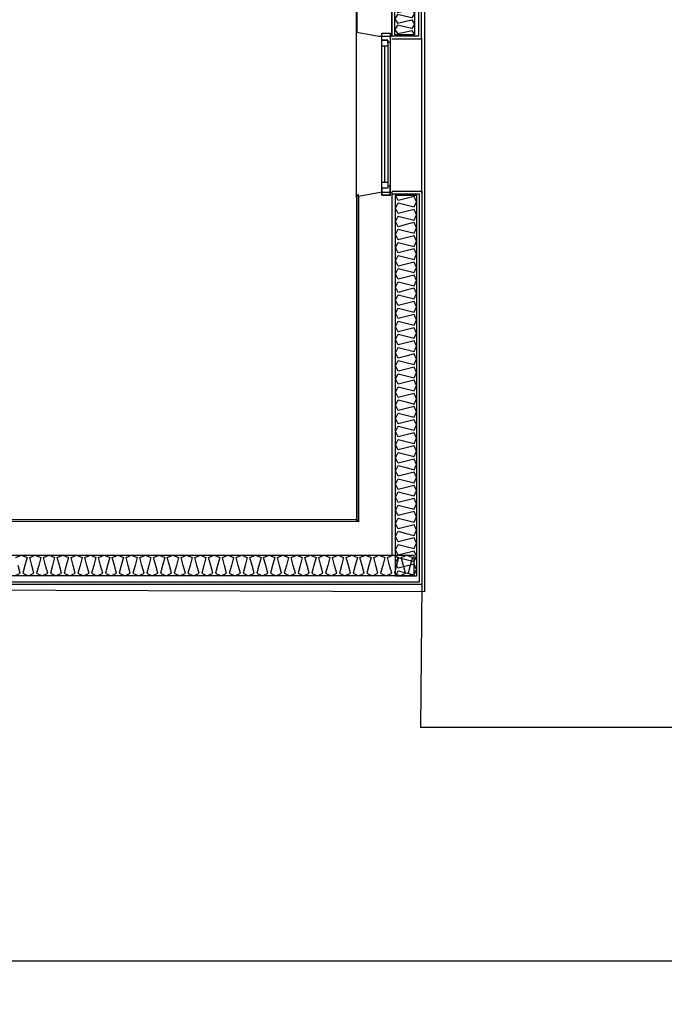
# Model space of a CAD drawing. Header units: millimetres. Extents: x -15 to 127, y -65 to 67.
# Tile 353 of 476: x 112.326 to 112.708, y 27.114 to 27.697. Entities that reach past the tile are written whole.
import ezdxf

# ---------------------------------------------------------------- set-up
doc = ezdxf.new("R2010")
doc.units = ezdxf.units.MM
doc.header["$MEASUREMENT"] = 0
doc.layers.add('Calque 5', color=7, linetype='Continuous')
doc.styles.get("Standard").update_dxf_attribs({"font": 'BKANT.TTF'})

# ---------------------------------------------------------------- blocks, each defined once
blk = doc.blocks.new('PD_30806')
at = {"layer": 'Calque 5', "color": 0}
for p, q in [((45.02569, -39.20779), (45.00819, -39.20779)), ((45.02569, -39.24079), (45.02569, -39.20882)), ((45.00819, -39.24079), (45.02569, -39.24079))]:
    blk.add_line(p, q, dxfattribs=at)
blk = doc.blocks.new('PD_30807')
at = {"layer": 'Calque 5', "color": 0}
for points in [[(45.02155, -39.21017), (45.02155, -39.23841), (45.01005, -39.23841), (45.01005, -39.21017), (45.02155, -39.21017)], [(45.01005, -39.21017), (45.01149, -39.2127), (45.0158, -39.21174), (45.02011, -39.21077), (45.02155, -39.21331), (45.02011, -39.21584), (45.0158, -39.21488), (45.01149, -39.21391), (45.01005, -39.21645), (45.01149, -39.21898), (45.0158, -39.21801), (45.02011, -39.21705), (45.02155, -39.21958), (45.02011, -39.22212), (45.0158, -39.22115), (45.01149, -39.22019), (45.01005, -39.22272), (45.01149, -39.22526), (45.0158, -39.22429), (45.02011, -39.22333), (45.02155, -39.22586), (45.02011, -39.22839), (45.0158, -39.22743), (45.01149, -39.22646), (45.01005, -39.229), (45.01149, -39.23153), (45.0158, -39.23057), (45.02011, -39.2296), (45.02155, -39.23214), (45.02011, -39.23467), (45.0158, -39.2337), (45.01149, -39.23274), (45.01005, -39.23527), (45.01149, -39.23781), (45.0158, -39.23684), (45.02011, -39.23588), (45.02155, -39.23841)]]:
    blk.add_lwpolyline(points, dxfattribs=at)
blk = doc.blocks.new('PD_32152')
at = {"layer": 'Calque 5', "color": 0}
for p, q in [((45.02569, -39.20779), (45.00819, -39.20779)), ((45.02569, -39.24079), (45.02569, -39.20882)), ((45.00819, -39.24079), (45.02569, -39.24079))]:
    blk.add_line(p, q, dxfattribs=at)
blk = doc.blocks.new('PD_32153')
at = {"layer": 'Calque 5', "color": 0}
for points in [[(45.02155, -39.21017), (45.02155, -39.23841), (45.01005, -39.23841), (45.01005, -39.21017), (45.02155, -39.21017)], [(45.01005, -39.21017), (45.01149, -39.2127), (45.0158, -39.21174), (45.02011, -39.21077), (45.02155, -39.21331), (45.02011, -39.21584), (45.0158, -39.21488), (45.01149, -39.21391), (45.01005, -39.21645), (45.01149, -39.21898), (45.0158, -39.21801), (45.02011, -39.21705), (45.02155, -39.21958), (45.02011, -39.22212), (45.0158, -39.22115), (45.01149, -39.22019), (45.01005, -39.22272), (45.01149, -39.22526), (45.0158, -39.22429), (45.02011, -39.22333), (45.02155, -39.22586), (45.02011, -39.22839), (45.0158, -39.22743), (45.01149, -39.22646), (45.01005, -39.229), (45.01149, -39.23153), (45.0158, -39.23057), (45.02011, -39.2296), (45.02155, -39.23214), (45.02011, -39.23467), (45.0158, -39.2337), (45.01149, -39.23274), (45.01005, -39.23527), (45.01149, -39.23781), (45.0158, -39.23684), (45.02011, -39.23588), (45.02155, -39.23841)]]:
    blk.add_lwpolyline(points, dxfattribs=at)

msp = doc.modelspace()

# ---------------------------------------------------------------- linework, layer by layer
at = {"layer": 'Calque 5', "color": 0}
for p, q in [((112.52556, 27.5921), (112.52556, 27.80776)), ((112.52556, 27.5921), (112.52556, 27.80776)), ((112.56415, 27.68621), (112.56415, 27.59436)), ((112.56415, 27.68621), (112.56415, 27.59436)), ((112.54241, 27.60093), (112.54241, 27.68154)), ((112.54241, 27.60093), (112.54241, 27.68154)), ((112.54424, 27.68154), (112.54424, 27.60093)), ((112.54424, 27.68154), (112.54424, 27.60093)), ((112.54678, 27.59556), (112.56428, 27.59556)), ((112.54678, 27.59556), (112.56428, 27.59556)), ((112.56428, 27.59556), (112.56428, 27.36237)), ((112.56428, 27.59556), (112.56428, 27.36237)), ((112.56428, 27.36237), (111.96618, 27.36237)), ((112.56428, 27.36237), (111.96618, 27.36237)), ((112.56428, 27.36237), (112.56348, 27.27772)), ((112.56428, 27.36237), (112.56348, 27.27772)), ((113.04993, 27.27772), (112.56348, 27.27772)), ((113.04993, 27.27772), (112.56348, 27.27772)), ((113.07249, 27.13924), (111.81172, 27.13924)), ((113.07249, 27.13924), (111.81172, 27.13924))]:
    msp.add_line(p, q, dxfattribs=at)
for points in [[(112.56584, 29.1921), (112.56584, 27.35807), (111.14638, 27.36332), (111.14638, 27.7359), (111.20672, 27.73065), (111.2041, 29.1921), (112.56584, 29.1921)], [(112.56584, 29.1921), (112.56584, 27.35807), (111.14638, 27.36332), (111.14638, 27.7359), (111.20672, 27.73065), (111.2041, 29.1921), (112.56584, 29.1921)], [(112.54675, 27.71758), (112.53896, 27.71758), (112.52575, 27.71537), (112.52575, 27.6898), (112.53896, 27.68758), (112.54675, 27.68758), (112.54675, 27.71758)], [(112.54675, 27.71758), (112.53896, 27.71758), (112.52575, 27.71537), (112.52575, 27.6898), (112.53896, 27.68758), (112.54675, 27.68758), (112.54675, 27.71758)], [(112.56235, 27.6875), (112.54655, 27.6875), (112.54655, 27.7175), (112.56235, 27.7175), (112.56235, 27.6875)], [(112.56235, 27.6875), (112.54655, 27.6875), (112.54655, 27.7175), (112.56235, 27.7175), (112.56235, 27.6875)], [(112.54561, 27.68923), (112.54561, 27.59323), (112.54058, 27.59323), (112.54058, 27.68923), (112.54561, 27.68923)], [(112.54058, 27.68923), (112.54561, 27.68923), (112.54561, 27.6838), (112.54424, 27.6838), (112.54424, 27.68516), (112.54058, 27.68516), (112.54058, 27.68923)], [(112.54561, 27.68923), (112.54561, 27.59323), (112.54058, 27.59323), (112.54058, 27.68923), (112.54561, 27.68923)], [(112.54058, 27.68923), (112.54561, 27.68923), (112.54561, 27.6838), (112.54424, 27.6838), (112.54424, 27.68516), (112.54058, 27.68516), (112.54058, 27.68923)], [(112.54424, 27.68516), (112.54424, 27.68154), (112.54058, 27.68154), (112.54058, 27.68516), (112.54424, 27.68516)], [(112.54424, 27.68516), (112.54424, 27.68154), (112.54058, 27.68154), (112.54058, 27.68516), (112.54424, 27.68516)], [(112.54424, 27.60093), (112.54424, 27.59731), (112.54058, 27.59731), (112.54058, 27.60093), (112.54424, 27.60093)], [(112.54424, 27.60093), (112.54424, 27.59731), (112.54058, 27.59731), (112.54058, 27.60093), (112.54424, 27.60093)], [(112.54058, 27.59323), (112.54561, 27.59323), (112.54561, 27.59867), (112.54424, 27.59867), (112.54424, 27.59731), (112.54058, 27.59731), (112.54058, 27.59323)], [(112.54058, 27.59323), (112.54561, 27.59323), (112.54561, 27.59867), (112.54424, 27.59867), (112.54424, 27.59731), (112.54058, 27.59731), (112.54058, 27.59323)], [(112.53964, 27.59488), (112.52686, 27.5924), (112.52686, 27.3998), (112.52686, 27.39976), (111.96711, 27.39976), (111.96711, 27.37979), (112.54686, 27.37979), (112.54686, 27.59488), (112.53964, 27.59488)], [(112.53964, 27.59488), (112.52686, 27.5924), (112.52686, 27.3998), (112.52686, 27.39976), (111.96711, 27.39976), (111.96711, 27.37979), (112.54686, 27.37979), (112.54686, 27.59488), (112.53964, 27.59488)], [(112.54678, 27.37987), (112.54678, 27.59406), (112.56278, 27.59406), (112.56278, 27.36387), (111.96768, 27.36387), (111.96768, 27.37987), (112.54678, 27.37987)], [(112.54678, 27.37987), (112.54678, 27.59406), (112.56278, 27.59406), (112.56278, 27.36387), (111.96768, 27.36387), (111.96768, 27.37987), (112.54678, 27.37987)], [(112.52686, 27.3998), (112.52686, 27.59353), (112.52556, 27.59287), (112.52556, 27.40047), (112.52686, 27.3998)], [(112.52686, 27.3998), (112.52686, 27.59353), (112.52556, 27.59287), (112.52556, 27.40047), (112.52686, 27.3998)], [(112.54883, 27.36746), (112.54883, 27.59327), (112.56128, 27.59327), (112.56128, 27.36746), (112.54883, 27.36746)], [(112.54883, 27.36746), (112.55038, 27.3706), (112.55505, 27.3694), (112.55972, 27.36821), (112.56128, 27.37135), (112.55972, 27.37449), (112.55505, 27.3733), (112.55038, 27.3721), (112.54883, 27.37524), (112.55038, 27.37839), (112.55505, 27.37719), (112.55972, 27.376), (112.56128, 27.37914), (112.55972, 27.38228), (112.55505, 27.38108), (112.55038, 27.37989), (112.54883, 27.38303), (112.55038, 27.38617), (112.55505, 27.38498), (112.55972, 27.38378), (112.56128, 27.38692), (112.55972, 27.39007), (112.55505, 27.38887), (112.55038, 27.38768), (112.54883, 27.39082), (112.55038, 27.39396), (112.55505, 27.39276), (112.55972, 27.39157), (112.56128, 27.39471), (112.55972, 27.39785), (112.55505, 27.39666), (112.55038, 27.39546), (112.54883, 27.3986), (112.55038, 27.40175), (112.55505, 27.40055), (112.55972, 27.39936), (112.56128, 27.4025), (112.55972, 27.40564), (112.55505, 27.40444), (112.55038, 27.40325), (112.54883, 27.40639), (112.55038, 27.40953), (112.55505, 27.40834), (112.55972, 27.40714), (112.56128, 27.41028), (112.55972, 27.41343), (112.55505, 27.41223), (112.55038, 27.41104), (112.54883, 27.41418), (112.55038, 27.41732), (112.55505, 27.41612), (112.55972, 27.41493), (112.56128, 27.41807), (112.55972, 27.42121), (112.55505, 27.42002), (112.55038, 27.41882), (112.54883, 27.42196), (112.55038, 27.42511), (112.55505, 27.42391), (112.55972, 27.42272), (112.56128, 27.42586), (112.55972, 27.429), (112.55505, 27.4278), (112.55038, 27.42661), (112.54883, 27.42975), (112.55038, 27.43289), (112.55505, 27.4317), (112.55972, 27.4305), (112.56128, 27.43364), (112.55972, 27.43679), (112.55505, 27.43559), (112.55038, 27.4344), (112.54883, 27.43754), (112.55038, 27.44068), (112.55505, 27.43948), (112.55972, 27.43829), (112.56128, 27.44143), (112.55972, 27.44457), (112.55505, 27.44338), (112.55038, 27.44218), (112.54883, 27.44532), (112.55038, 27.44847), (112.55505, 27.44727), (112.55972, 27.44608), (112.56128, 27.44922), (112.55972, 27.45236), (112.55505, 27.45116), (112.55038, 27.44997), (112.54883, 27.45311), (112.55038, 27.45625), (112.55505, 27.45506), (112.55972, 27.45386), (112.56128, 27.457), (112.55972, 27.46015), (112.55505, 27.45895), (112.55038, 27.45775), (112.54883, 27.4609), (112.55038, 27.46404), (112.55505, 27.46284), (112.55972, 27.46165), (112.56128, 27.46479), (112.55972, 27.46793), (112.55505, 27.46674), (112.55038, 27.46554), (112.54883, 27.46868), (112.55038, 27.47183), (112.55505, 27.47063), (112.55972, 27.46943), (112.56128, 27.47258), (112.55972, 27.47572), (112.55505, 27.47452), (112.55038, 27.47333), (112.54883, 27.47647), (112.55038, 27.47961), (112.55505, 27.47842), (112.55972, 27.47722), (112.56128, 27.48036), (112.55972, 27.48351), (112.55505, 27.48231), (112.55038, 27.48111), (112.54883, 27.48426), (112.55038, 27.4874), (112.55505, 27.4862), (112.55972, 27.48501), (112.56128, 27.48815), (112.55972, 27.49129), (112.55505, 27.4901), (112.55038, 27.4889), (112.54883, 27.49204), (112.55038, 27.49518), (112.55505, 27.49399), (112.55972, 27.49279), (112.56128, 27.49594), (112.55972, 27.49908), (112.55505, 27.49788), (112.55038, 27.49669), (112.54883, 27.49983), (112.55038, 27.50297), (112.55505, 27.50178), (112.55972, 27.50058), (112.56128, 27.50372), (112.55972, 27.50686), (112.55505, 27.50567), (112.55038, 27.50447), (112.54883, 27.50762), (112.55038, 27.51076), (112.55505, 27.50956), (112.55972, 27.50837), (112.56128, 27.51151), (112.55972, 27.51465), (112.55505, 27.51346), (112.55038, 27.51226), (112.54883, 27.5154), (112.55038, 27.51854), (112.55505, 27.51735), (112.55972, 27.51615), (112.56128, 27.5193), (112.55972, 27.52244), (112.55505, 27.52124), (112.55038, 27.52005), (112.54883, 27.52319), (112.55038, 27.52633), (112.55505, 27.52514), (112.55972, 27.52394), (112.56128, 27.52708), (112.55972, 27.53022), (112.55505, 27.52903), (112.55038, 27.52783), (112.54883, 27.53098), (112.55038, 27.53412), (112.55505, 27.53292), (112.55972, 27.53173), (112.56128, 27.53487), (112.55972, 27.53801), (112.55505, 27.53682), (112.55038, 27.53562), (112.54883, 27.53876), (112.55038, 27.5419), (112.55505, 27.54071), (112.55972, 27.53951), (112.56128, 27.54266), (112.55972, 27.5458), (112.55505, 27.5446), (112.55038, 27.54341), (112.54883, 27.54655), (112.55038, 27.54969), (112.55505, 27.5485), (112.55972, 27.5473), (112.56128, 27.55044), (112.55972, 27.55358), (112.55505, 27.55239), (112.55038, 27.55119), (112.54883, 27.55434), (112.55038, 27.55748), (112.55505, 27.55628), (112.55972, 27.55509), (112.56128, 27.55823), (112.55972, 27.56137), (112.55505, 27.56018), (112.55038, 27.55898), (112.54883, 27.56212), (112.55038, 27.56526), (112.55505, 27.56407), (112.55972, 27.56287), (112.56128, 27.56602), (112.55972, 27.56916), (112.55505, 27.56796), (112.55038, 27.56677), (112.54883, 27.56991), (112.55038, 27.57305), (112.55505, 27.57186), (112.55972, 27.57066), (112.56128, 27.5738), (112.55972, 27.57694), (112.55505, 27.57575), (112.55038, 27.57455), (112.54883, 27.5777), (112.55038, 27.58084), (112.55505, 27.57964), (112.55972, 27.57845), (112.56128, 27.58159), (112.55972, 27.58473), (112.55505, 27.58353), (112.55038, 27.58234), (112.54883, 27.58548), (112.55038, 27.58862), (112.55505, 27.58743), (112.55972, 27.58623), (112.56128, 27.58937), (112.55972, 27.59252), (112.55505, 27.59132), (112.55038, 27.59013), (112.54883, 27.59327)], [(112.54883, 27.36746), (112.54883, 27.59327), (112.56128, 27.59327), (112.56128, 27.36746), (112.54883, 27.36746)], [(112.54883, 27.36746), (112.55038, 27.3706), (112.55505, 27.3694), (112.55972, 27.36821), (112.56128, 27.37135), (112.55972, 27.37449), (112.55505, 27.3733), (112.55038, 27.3721), (112.54883, 27.37524), (112.55038, 27.37839), (112.55505, 27.37719), (112.55972, 27.376), (112.56128, 27.37914), (112.55972, 27.38228), (112.55505, 27.38108), (112.55038, 27.37989), (112.54883, 27.38303), (112.55038, 27.38617), (112.55505, 27.38498), (112.55972, 27.38378), (112.56128, 27.38692), (112.55972, 27.39007), (112.55505, 27.38887), (112.55038, 27.38768), (112.54883, 27.39082), (112.55038, 27.39396), (112.55505, 27.39276), (112.55972, 27.39157), (112.56128, 27.39471), (112.55972, 27.39785), (112.55505, 27.39666), (112.55038, 27.39546), (112.54883, 27.3986), (112.55038, 27.40175), (112.55505, 27.40055), (112.55972, 27.39936), (112.56128, 27.4025), (112.55972, 27.40564), (112.55505, 27.40444), (112.55038, 27.40325), (112.54883, 27.40639), (112.55038, 27.40953), (112.55505, 27.40834), (112.55972, 27.40714), (112.56128, 27.41028), (112.55972, 27.41343), (112.55505, 27.41223), (112.55038, 27.41104), (112.54883, 27.41418), (112.55038, 27.41732), (112.55505, 27.41612), (112.55972, 27.41493), (112.56128, 27.41807), (112.55972, 27.42121), (112.55505, 27.42002), (112.55038, 27.41882), (112.54883, 27.42196), (112.55038, 27.42511), (112.55505, 27.42391), (112.55972, 27.42272), (112.56128, 27.42586), (112.55972, 27.429), (112.55505, 27.4278), (112.55038, 27.42661), (112.54883, 27.42975), (112.55038, 27.43289), (112.55505, 27.4317), (112.55972, 27.4305), (112.56128, 27.43364), (112.55972, 27.43679), (112.55505, 27.43559), (112.55038, 27.4344), (112.54883, 27.43754), (112.55038, 27.44068), (112.55505, 27.43948), (112.55972, 27.43829), (112.56128, 27.44143), (112.55972, 27.44457), (112.55505, 27.44338), (112.55038, 27.44218), (112.54883, 27.44532), (112.55038, 27.44847), (112.55505, 27.44727), (112.55972, 27.44608), (112.56128, 27.44922), (112.55972, 27.45236), (112.55505, 27.45116), (112.55038, 27.44997), (112.54883, 27.45311), (112.55038, 27.45625), (112.55505, 27.45506), (112.55972, 27.45386), (112.56128, 27.457), (112.55972, 27.46015), (112.55505, 27.45895), (112.55038, 27.45775), (112.54883, 27.4609), (112.55038, 27.46404), (112.55505, 27.46284), (112.55972, 27.46165), (112.56128, 27.46479), (112.55972, 27.46793), (112.55505, 27.46674), (112.55038, 27.46554), (112.54883, 27.46868), (112.55038, 27.47183), (112.55505, 27.47063), (112.55972, 27.46943), (112.56128, 27.47258), (112.55972, 27.47572), (112.55505, 27.47452), (112.55038, 27.47333), (112.54883, 27.47647), (112.55038, 27.47961), (112.55505, 27.47842), (112.55972, 27.47722), (112.56128, 27.48036), (112.55972, 27.48351), (112.55505, 27.48231), (112.55038, 27.48111), (112.54883, 27.48426), (112.55038, 27.4874), (112.55505, 27.4862), (112.55972, 27.48501), (112.56128, 27.48815), (112.55972, 27.49129), (112.55505, 27.4901), (112.55038, 27.4889), (112.54883, 27.49204), (112.55038, 27.49518), (112.55505, 27.49399), (112.55972, 27.49279), (112.56128, 27.49594), (112.55972, 27.49908), (112.55505, 27.49788), (112.55038, 27.49669), (112.54883, 27.49983), (112.55038, 27.50297), (112.55505, 27.50178), (112.55972, 27.50058), (112.56128, 27.50372), (112.55972, 27.50686), (112.55505, 27.50567), (112.55038, 27.50447), (112.54883, 27.50762), (112.55038, 27.51076), (112.55505, 27.50956), (112.55972, 27.50837), (112.56128, 27.51151), (112.55972, 27.51465), (112.55505, 27.51346), (112.55038, 27.51226), (112.54883, 27.5154), (112.55038, 27.51854), (112.55505, 27.51735), (112.55972, 27.51615), (112.56128, 27.5193), (112.55972, 27.52244), (112.55505, 27.52124), (112.55038, 27.52005), (112.54883, 27.52319), (112.55038, 27.52633), (112.55505, 27.52514), (112.55972, 27.52394), (112.56128, 27.52708), (112.55972, 27.53022), (112.55505, 27.52903), (112.55038, 27.52783), (112.54883, 27.53098), (112.55038, 27.53412), (112.55505, 27.53292), (112.55972, 27.53173), (112.56128, 27.53487), (112.55972, 27.53801), (112.55505, 27.53682), (112.55038, 27.53562), (112.54883, 27.53876), (112.55038, 27.5419), (112.55505, 27.54071), (112.55972, 27.53951), (112.56128, 27.54266), (112.55972, 27.5458), (112.55505, 27.5446), (112.55038, 27.54341), (112.54883, 27.54655), (112.55038, 27.54969), (112.55505, 27.5485), (112.55972, 27.5473), (112.56128, 27.55044), (112.55972, 27.55358), (112.55505, 27.55239), (112.55038, 27.55119), (112.54883, 27.55434), (112.55038, 27.55748), (112.55505, 27.55628), (112.55972, 27.55509), (112.56128, 27.55823), (112.55972, 27.56137), (112.55505, 27.56018), (112.55038, 27.55898), (112.54883, 27.56212), (112.55038, 27.56526), (112.55505, 27.56407), (112.55972, 27.56287), (112.56128, 27.56602), (112.55972, 27.56916), (112.55505, 27.56796), (112.55038, 27.56677), (112.54883, 27.56991), (112.55038, 27.57305), (112.55505, 27.57186), (112.55972, 27.57066), (112.56128, 27.5738), (112.55972, 27.57694), (112.55505, 27.57575), (112.55038, 27.57455), (112.54883, 27.5777), (112.55038, 27.58084), (112.55505, 27.57964), (112.55972, 27.57845), (112.56128, 27.58159), (112.55972, 27.58473), (112.55505, 27.58353), (112.55038, 27.58234), (112.54883, 27.58548), (112.55038, 27.58862), (112.55505, 27.58743), (112.55972, 27.58623), (112.56128, 27.58937), (112.55972, 27.59252), (112.55505, 27.59132), (112.55038, 27.59013), (112.54883, 27.59327)], [(112.52717, 27.39979), (111.96705, 27.39976), (111.96889, 27.40106), (112.52534, 27.40109), (112.52717, 27.39979)], [(112.52717, 27.39979), (111.96705, 27.39976), (111.96889, 27.40106), (112.52534, 27.40109), (112.52717, 27.39979)], [(111.96852, 27.37989), (112.55953, 27.37989), (112.55953, 27.36761), (111.96852, 27.36761), (111.96852, 27.37989)], [(111.96852, 27.37989), (112.55953, 27.37989), (112.55953, 27.36761), (111.96852, 27.36761), (111.96852, 27.37989)], [(112.3239, 27.37836), (112.3272, 27.37989), (112.33049, 27.37836), (112.32924, 27.37375), (112.32798, 27.36915), (112.33128, 27.36761), (112.33457, 27.36915), (112.33331, 27.37375), (112.33206, 27.37836), (112.33535, 27.37989), (112.33865, 27.37836), (112.33739, 27.37375), (112.33613, 27.36915), (112.33943, 27.36761), (112.34272, 27.36915), (112.34147, 27.37375), (112.34021, 27.37836), (112.3435, 27.37989), (112.3468, 27.37836), (112.34554, 27.37375), (112.34428, 27.36915), (112.34758, 27.36761), (112.35087, 27.36915), (112.34962, 27.37375), (112.34836, 27.37836), (112.35165, 27.37989), (112.35495, 27.37836), (112.35369, 27.37375), (112.35244, 27.36915), (112.35573, 27.36761), (112.35903, 27.36915), (112.35777, 27.37375), (112.35651, 27.37836), (112.35981, 27.37989), (112.3631, 27.37836), (112.36184, 27.37375), (112.36059, 27.36915), (112.36388, 27.36761), (112.36718, 27.36915), (112.36592, 27.37375), (112.36466, 27.37836), (112.36796, 27.37989), (112.37125, 27.37836), (112.37, 27.37375), (112.36874, 27.36915), (112.37203, 27.36761), (112.37533, 27.36915), (112.37407, 27.37375), (112.37282, 27.37836), (112.37611, 27.37989), (112.37941, 27.37836), (112.37815, 27.37375), (112.37689, 27.36915), (112.38019, 27.36761), (112.38348, 27.36915), (112.38222, 27.37375), (112.38097, 27.37836), (112.38426, 27.37989), (112.38756, 27.37836), (112.3863, 27.37375), (112.38504, 27.36915), (112.38834, 27.36761), (112.39163, 27.36915), (112.39038, 27.37375), (112.38912, 27.37836), (112.39241, 27.37989), (112.39571, 27.37836), (112.39445, 27.37375), (112.39319, 27.36915), (112.39649, 27.36761), (112.39979, 27.36915), (112.39853, 27.37375), (112.39727, 27.37836), (112.40057, 27.37989), (112.40386, 27.37836), (112.4026, 27.37375), (112.40135, 27.36915), (112.40464, 27.36761), (112.40794, 27.36915), (112.40668, 27.37375), (112.40542, 27.37836), (112.40872, 27.37989), (112.41201, 27.37836), (112.41076, 27.37375), (112.4095, 27.36915), (112.41279, 27.36761), (112.41609, 27.36915), (112.41483, 27.37375), (112.41357, 27.37836), (112.41687, 27.37989), (112.42016, 27.37836), (112.41891, 27.37375), (112.41765, 27.36915), (112.42095, 27.36761), (112.42424, 27.36915), (112.42298, 27.37375), (112.42173, 27.37836), (112.42502, 27.37989), (112.42832, 27.37836), (112.42706, 27.37375), (112.4258, 27.36915), (112.4291, 27.36761), (112.43239, 27.36915), (112.43114, 27.37375), (112.42988, 27.37836), (112.43317, 27.37989), (112.43647, 27.37836), (112.43521, 27.37375), (112.43395, 27.36915), (112.43725, 27.36761), (112.44054, 27.36915), (112.43929, 27.37375), (112.43803, 27.37836), (112.44132, 27.37989), (112.44462, 27.37836), (112.44336, 27.37375), (112.44211, 27.36915), (112.4454, 27.36761), (112.4487, 27.36915), (112.44744, 27.37375), (112.44618, 27.37836), (112.44948, 27.37989), (112.45277, 27.37836), (112.45151, 27.37375), (112.45026, 27.36915), (112.45355, 27.36761), (112.45685, 27.36915), (112.45559, 27.37375), (112.45433, 27.37836), (112.45763, 27.37989), (112.46092, 27.37836), (112.45967, 27.37375), (112.45841, 27.36915), (112.4617, 27.36761), (112.465, 27.36915), (112.46374, 27.37375), (112.46249, 27.37836), (112.46578, 27.37989), (112.46908, 27.37836), (112.46782, 27.37375), (112.46656, 27.36915), (112.46986, 27.36761), (112.47315, 27.36915), (112.47189, 27.37375), (112.47064, 27.37836), (112.47393, 27.37989), (112.47723, 27.37836), (112.47597, 27.37375), (112.47471, 27.36915), (112.47801, 27.36761), (112.4813, 27.36915), (112.48005, 27.37375), (112.47879, 27.37836), (112.48208, 27.37989), (112.48538, 27.37836), (112.48412, 27.37375), (112.48286, 27.36915), (112.48616, 27.36761), (112.48946, 27.36915), (112.4882, 27.37375), (112.48694, 27.37836), (112.49024, 27.37989), (112.49353, 27.37836), (112.49227, 27.37375), (112.49102, 27.36915), (112.49431, 27.36761), (112.49761, 27.36915), (112.49635, 27.37375), (112.49509, 27.37836), (112.49839, 27.37989), (112.50168, 27.37836), (112.50043, 27.37375), (112.49917, 27.36915), (112.50246, 27.36761), (112.50576, 27.36915), (112.5045, 27.37375), (112.50324, 27.37836), (112.50654, 27.37989), (112.50983, 27.37836), (112.50858, 27.37375), (112.50732, 27.36915), (112.51062, 27.36761), (112.51391, 27.36915), (112.51265, 27.37375), (112.5114, 27.37836), (112.51469, 27.37989), (112.51799, 27.37836), (112.51673, 27.37375), (112.51547, 27.36915), (112.51877, 27.36761), (112.52206, 27.36915), (112.52081, 27.37375), (112.51955, 27.37836), (112.52284, 27.37989), (112.52614, 27.37836), (112.52488, 27.37375), (112.52362, 27.36915), (112.52692, 27.36761), (112.53021, 27.36915), (112.52896, 27.37375), (112.5277, 27.37836), (112.53099, 27.37989), (112.53429, 27.37836), (112.53303, 27.37375), (112.53178, 27.36915), (112.53507, 27.36761), (112.53837, 27.36915), (112.53711, 27.37375), (112.53585, 27.37836), (112.53915, 27.37989), (112.54244, 27.37836), (112.54118, 27.37375), (112.53993, 27.36915), (112.54322, 27.36761), (112.54652, 27.36915), (112.54526, 27.37375), (112.544, 27.37836), (112.5473, 27.37989), (112.55059, 27.37836), (112.54934, 27.37375), (112.54808, 27.36915), (112.55137, 27.36761), (112.55467, 27.36915), (112.55341, 27.37375), (112.55215, 27.37836), (112.55545, 27.37989), (112.55875, 27.37836), (112.55749, 27.37375), (112.55623, 27.36915), (112.55953, 27.36761)], [(112.3239, 27.37836), (112.3272, 27.37989), (112.33049, 27.37836), (112.32924, 27.37375), (112.32798, 27.36915), (112.33128, 27.36761), (112.33457, 27.36915), (112.33331, 27.37375), (112.33206, 27.37836), (112.33535, 27.37989), (112.33865, 27.37836), (112.33739, 27.37375), (112.33613, 27.36915), (112.33943, 27.36761), (112.34272, 27.36915), (112.34147, 27.37375), (112.34021, 27.37836), (112.3435, 27.37989), (112.3468, 27.37836), (112.34554, 27.37375), (112.34428, 27.36915), (112.34758, 27.36761), (112.35087, 27.36915), (112.34962, 27.37375), (112.34836, 27.37836), (112.35165, 27.37989), (112.35495, 27.37836), (112.35369, 27.37375), (112.35244, 27.36915), (112.35573, 27.36761), (112.35903, 27.36915), (112.35777, 27.37375), (112.35651, 27.37836), (112.35981, 27.37989), (112.3631, 27.37836), (112.36184, 27.37375), (112.36059, 27.36915), (112.36388, 27.36761), (112.36718, 27.36915), (112.36592, 27.37375), (112.36466, 27.37836), (112.36796, 27.37989), (112.37125, 27.37836), (112.37, 27.37375), (112.36874, 27.36915), (112.37203, 27.36761), (112.37533, 27.36915), (112.37407, 27.37375), (112.37282, 27.37836), (112.37611, 27.37989), (112.37941, 27.37836), (112.37815, 27.37375), (112.37689, 27.36915), (112.38019, 27.36761), (112.38348, 27.36915), (112.38222, 27.37375), (112.38097, 27.37836), (112.38426, 27.37989), (112.38756, 27.37836), (112.3863, 27.37375), (112.38504, 27.36915), (112.38834, 27.36761), (112.39163, 27.36915), (112.39038, 27.37375), (112.38912, 27.37836), (112.39241, 27.37989), (112.39571, 27.37836), (112.39445, 27.37375), (112.39319, 27.36915), (112.39649, 27.36761), (112.39979, 27.36915), (112.39853, 27.37375), (112.39727, 27.37836), (112.40057, 27.37989), (112.40386, 27.37836), (112.4026, 27.37375), (112.40135, 27.36915), (112.40464, 27.36761), (112.40794, 27.36915), (112.40668, 27.37375), (112.40542, 27.37836), (112.40872, 27.37989), (112.41201, 27.37836), (112.41076, 27.37375), (112.4095, 27.36915), (112.41279, 27.36761), (112.41609, 27.36915), (112.41483, 27.37375), (112.41357, 27.37836), (112.41687, 27.37989), (112.42016, 27.37836), (112.41891, 27.37375), (112.41765, 27.36915), (112.42095, 27.36761), (112.42424, 27.36915), (112.42298, 27.37375), (112.42173, 27.37836), (112.42502, 27.37989), (112.42832, 27.37836), (112.42706, 27.37375), (112.4258, 27.36915), (112.4291, 27.36761), (112.43239, 27.36915), (112.43114, 27.37375), (112.42988, 27.37836), (112.43317, 27.37989), (112.43647, 27.37836), (112.43521, 27.37375), (112.43395, 27.36915), (112.43725, 27.36761), (112.44054, 27.36915), (112.43929, 27.37375), (112.43803, 27.37836), (112.44132, 27.37989), (112.44462, 27.37836), (112.44336, 27.37375), (112.44211, 27.36915), (112.4454, 27.36761), (112.4487, 27.36915), (112.44744, 27.37375), (112.44618, 27.37836), (112.44948, 27.37989), (112.45277, 27.37836), (112.45151, 27.37375), (112.45026, 27.36915), (112.45355, 27.36761), (112.45685, 27.36915), (112.45559, 27.37375), (112.45433, 27.37836), (112.45763, 27.37989), (112.46092, 27.37836), (112.45967, 27.37375), (112.45841, 27.36915), (112.4617, 27.36761), (112.465, 27.36915), (112.46374, 27.37375), (112.46249, 27.37836), (112.46578, 27.37989), (112.46908, 27.37836), (112.46782, 27.37375), (112.46656, 27.36915), (112.46986, 27.36761), (112.47315, 27.36915), (112.47189, 27.37375), (112.47064, 27.37836), (112.47393, 27.37989), (112.47723, 27.37836), (112.47597, 27.37375), (112.47471, 27.36915), (112.47801, 27.36761), (112.4813, 27.36915), (112.48005, 27.37375), (112.47879, 27.37836), (112.48208, 27.37989), (112.48538, 27.37836), (112.48412, 27.37375), (112.48286, 27.36915), (112.48616, 27.36761), (112.48946, 27.36915), (112.4882, 27.37375), (112.48694, 27.37836), (112.49024, 27.37989), (112.49353, 27.37836), (112.49227, 27.37375), (112.49102, 27.36915), (112.49431, 27.36761), (112.49761, 27.36915), (112.49635, 27.37375), (112.49509, 27.37836), (112.49839, 27.37989), (112.50168, 27.37836), (112.50043, 27.37375), (112.49917, 27.36915), (112.50246, 27.36761), (112.50576, 27.36915), (112.5045, 27.37375), (112.50324, 27.37836), (112.50654, 27.37989), (112.50983, 27.37836), (112.50858, 27.37375), (112.50732, 27.36915), (112.51062, 27.36761), (112.51391, 27.36915), (112.51265, 27.37375), (112.5114, 27.37836), (112.51469, 27.37989), (112.51799, 27.37836), (112.51673, 27.37375), (112.51547, 27.36915), (112.51877, 27.36761), (112.52206, 27.36915), (112.52081, 27.37375), (112.51955, 27.37836), (112.52284, 27.37989), (112.52614, 27.37836), (112.52488, 27.37375), (112.52362, 27.36915), (112.52692, 27.36761), (112.53021, 27.36915), (112.52896, 27.37375), (112.5277, 27.37836), (112.53099, 27.37989), (112.53429, 27.37836), (112.53303, 27.37375), (112.53178, 27.36915), (112.53507, 27.36761), (112.53837, 27.36915), (112.53711, 27.37375), (112.53585, 27.37836), (112.53915, 27.37989), (112.54244, 27.37836), (112.54118, 27.37375), (112.53993, 27.36915), (112.54322, 27.36761), (112.54652, 27.36915), (112.54526, 27.37375), (112.544, 27.37836), (112.5473, 27.37989), (112.55059, 27.37836), (112.54934, 27.37375), (112.54808, 27.36915), (112.55137, 27.36761), (112.55467, 27.36915), (112.55341, 27.37375), (112.55215, 27.37836), (112.55545, 27.37989), (112.55875, 27.37836), (112.55749, 27.37375), (112.55623, 27.36915), (112.55953, 27.36761)], [(112.32312, 27.36761), (112.32642, 27.36915), (112.32516, 27.37375)], [(112.32312, 27.36761), (112.32642, 27.36915), (112.32516, 27.37375)]]:
    msp.add_lwpolyline(points, dxfattribs=at)
msp.add_point((112.54561, 27.59323), dxfattribs=at)
msp.add_point((112.54561, 27.59323), dxfattribs=at)

# ---------------------------------------------------------------- block references
at = {"layer": 'Calque 5'}
for name in ['PD_30806', 'PD_32152', 'PD_30807', 'PD_32153']:
    msp.add_blockref(name, (67.53836, 66.92678), dxfattribs=at)

# ---------------------------------------------------------------- texts
at = {"layer": 'Calque 5', "color": 0, "insert": (112.20528, 29.44816), "char_height": 0.0251722, "width": 0.2645833, "attachment_point": 1}
msp.add_mtext('{\\fArial Black|b0|i0|c0|p34;Local ménage\\H1.573X; \\H0.6359X;\\P5,45 m2\\H1.268X; }', dxfattribs=at)
msp.add_mtext('{\\fArial Black|b0|i0|c0|p34;Local ménage\\H1.573X; \\H0.6359X;\\P5,45 m2\\H1.268X; }', dxfattribs=at)
at = {"layer": 'Calque 5', "color": 0, "attachment_point": 1, "rotation": 267.72444}
for s, insert, char_height, width in [('{\\fArial Black|b0|i0|c0|p34;Réserve \\P5,00m2\\H1.458X; }', (114.46224, 27.71331), 0.0125861, 0.0705556), ('{\\fArial Black|b0|i0|c0|p34;Réserve \\P5,00m2\\H1.458X; }', (114.46224, 27.71331), 0.0125861, 0.0705556), ('{\\fArial Black|b0|i0|c0|p34;Cafétéria \\P100,00m2\\H1.458X; }', (113.95052, 27.43459), 0.0251722, 0.1940278), ('{\\fArial Black|b0|i0|c0|p34;Cafétéria \\P100,00m2\\H1.458X; }', (113.95052, 27.43459), 0.0251722, 0.1940278)]:
    msp.add_mtext(s, dxfattribs=dict(at, insert=insert, char_height=char_height, width=width))

doc.saveas('drawing.dxf')
